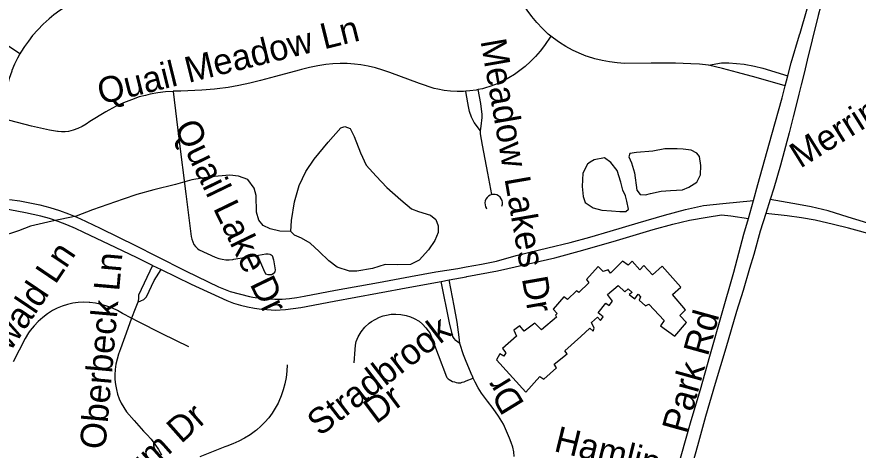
# Model space of a CAD drawing. Extents: x 1383679 to 1536984, y 460658 to 651027.
# Drawn here: x 1442417 to 1445521, y 502213 to 503812 of the extents above; entities that cross this region are included whole.
import ezdxf

# ---------------------------------------------------------------- set-up
doc = ezdxf.new("R2010")
doc.units = 0
for name, color, linetype in [('Exist Cultural Warehouse Building Footprint', 7, 'Continuous'), ('Exist Hydrographic Misc Water Feature', 7, 'Continuous'), ('Exist Road Non-System Type 51', 7, 'Continuous'), ('Exist Road Non-System Type 51 Label', 7, 'Continuous')]:
    doc.layers.add(name, color=color, linetype=linetype)

msp = doc.modelspace()

# ---------------------------------------------------------------- linework, layer by layer
at = {"layer": 'Exist Cultural Warehouse Building Footprint'}
msp.add_lwpolyline([(1444186.5, 502546.6), (1444295.1, 502427.3), (1444346.4, 502484.9), (1444360.7, 502475), (1444407.9, 502516.8), (1444399.7, 502530.7), (1444446.8, 502568.5), (1444438.6, 502580.4), (1444498, 502632.1), (1444530.8, 502663.9), (1444543.1, 502652), (1444547.2, 502663.9), (1444537, 502683.8), (1444559.5, 502703.7), (1444569.8, 502691.7), (1444580, 502705.7), (1444561.6, 502719.6), (1444590.3, 502755.4), (1444602.6, 502747.4), (1444614.9, 502763.3), (1444596.4, 502787.2), (1444635.4, 502821), (1444660, 502797.1), (1444672.3, 502809), (1444686.6, 502795.1), (1444676.4, 502787.2), (1444696.9, 502771.3), (1444709.2, 502789.2), (1444717.4, 502779.2), (1444713.3, 502767.3), (1444735.8, 502745.4), (1444748.1, 502751.4), (1444805.5, 502691.7), (1444791.2, 502671.9), (1444844.5, 502634.1), (1444887.5, 502683.8), (1444862.9, 502709.6), (1444883.4, 502731.5), (1444836.3, 502787.2), (1444867, 502815), (1444797.3, 502892.6), (1444762.5, 502860.7), (1444729.7, 502894.5), (1444715.3, 502878.6), (1444686.6, 502910.5), (1444672.3, 502896.5), (1444651.8, 502910.5), (1444606.7, 502866.7), (1444598.5, 502878.6), (1444580, 502872.7), (1444561.6, 502890.6), (1444518.5, 502842.8), (1444526.7, 502830.9), (1444489.8, 502795.1), (1444481.6, 502801.1), (1444448.9, 502769.3), (1444434.5, 502779.2), (1444395.6, 502733.5), (1444409.9, 502717.6), (1444403.8, 502711.6), (1444407.9, 502703.7), (1444352.5, 502657.9), (1444327.9, 502681.8), (1444289, 502652), (1444272.6, 502671.9), (1444250, 502655.9), (1444260.3, 502634.1), (1444209, 502588.3), (1444221.3, 502572.4), (1444213.1, 502560.5), (1444198.8, 502568.5), (1444186.5, 502546.6)], dxfattribs=at)
at = {"layer": 'Exist Hydrographic Misc Water Feature'}
for points in [[(1443427.1, 503020.5), (1443429.9, 503060.6), (1443441.2, 503130.1), (1443458.3, 503189.7), (1443483.2, 503241.7), (1443514.1, 503287.1), (1443565.2, 503350), (1443612.2, 503403.2), (1443626.3, 503407.1), (1443646.1, 503400.9), (1443661.6, 503370.3), (1443684.5, 503309.9), (1443705.8, 503265.1), (1443743, 503225), (1443782.3, 503182.4), (1443833.4, 503137), (1443872.9, 503104.2), (1443898.7, 503093.9), (1443942.5, 503080.7), (1443962.2, 503064.7), (1443971.7, 503040.7), (1443971.3, 503016.1), (1443958.7, 502986.8), (1443936.1, 502952.8), (1443901.4, 502914.1), (1443869, 502898.3), (1443821, 502896.8), (1443775.1, 502897.8), (1443728.8, 502883.1), (1443670.6, 502873.6), (1443644.6, 502874.1), (1443598.9, 502889), (1443567.3, 502911.8), (1443531.8, 502946.2), (1443498.4, 502977.2), (1443466.7, 502995.9), (1443441, 503006.2), (1443427.1, 503020.5)], [(1444853.4, 503324.9), (1444807.3, 503325), (1444763.1, 503316.1), (1444703, 503311.5), (1444679, 503307.9), (1444674.7, 503295.7), (1444684.3, 503273.3), (1444695.7, 503237), (1444704.5, 503172.8), (1444716.2, 503157), (1444736.2, 503155), (1444754.3, 503160.3), (1444794.4, 503169.4), (1444828.5, 503171.2), (1444872.5, 503174.4), (1444896.7, 503183.7), (1444925.1, 503202.8), (1444939.6, 503228.8), (1444940.2, 503263.3), (1444934.9, 503297), (1444925.1, 503309.5), (1444905.2, 503319.8), (1444875.4, 503324.5), (1444853.4, 503324.9)], [(1444584.6, 503291.8), (1444546.4, 503284.3), (1444532.4, 503276.4), (1444522.2, 503268.4), (1444505.6, 503235.1), (1444502.6, 503186.7), (1444506, 503148.9), (1444513.6, 503126.6), (1444543.2, 503107.9), (1444575.1, 503099.1), (1444611.1, 503096.8), (1444641.1, 503094.5), (1444663.1, 503094.1), (1444673.2, 503102.1), (1444667.7, 503131.7), (1444662.1, 503152.3), (1444652.5, 503172.2), (1444645, 503201.9), (1444631.8, 503244.9), (1444608.3, 503274.9), (1444584.6, 503291.8)], [(1443427.1, 503020.5), (1443387.1, 503021.3), (1443351.4, 503030.2), (1443325.5, 503042.2), (1443309.8, 503062.2), (1443300.4, 503091.1), (1443299.6, 503152.7), (1443292, 503180.7), (1443268.5, 503211.6), (1443234.7, 503223.8), (1443202.8, 503228.5), (1443130.7, 503221.8), (1443062.4, 503210.8), (1443002.1, 503194), (1442921.8, 503173.4), (1442859.3, 503156.6), (1442809.1, 503139.6), (1442696.3, 503100), (1442635.8, 503076.6), (1442547.5, 503058.7), (1442467.1, 503039.8), (1442422.8, 503022.6), (1442354.3, 503000.2)]]:
    msp.add_lwpolyline(points, dxfattribs=at)
at = {"layer": 'Exist Road Non-System Type 51'}
for p, q in [((1445251.3, 503557.3), (1445260.9, 503594.6)), ((1445115.7, 503068.5), (1445134.2, 503134.6)), ((1445196.6, 503138.2), (1445180.1, 503086.5)), ((1442917.7, 502895), (1442949.4, 502879.7)), ((1443982, 502836), (1444011.8, 502841.5))]:
    msp.add_line(p, q, dxfattribs=at)
for points in [[(1445528.5, 504680.5), (1445530.2, 504565.1), (1445534.6, 504484.9), (1445533.4, 504459.6), (1445531.3, 504434.3), (1445528.5, 504409.1), (1445520.5, 504359.1), (1445514.7, 504331.6), (1445496.8, 504256.2), (1445390.3, 503882.4), (1445373.9, 503816.8), (1445351.8, 503727.7), (1445332.7, 503652.7), (1445321.5, 503604.7), (1445310.5, 503561.2), (1445302.1, 503526.9), (1445291.2, 503480.9), (1445280.9, 503443.7), (1445266.3, 503383.8), (1445234.5, 503265.3), (1445209.9, 503180.3), (1445196.6, 503138.2)], [(1445260.9, 503594.6), (1445273.2, 503642.6), (1445304.3, 503746), (1445306.4, 503752.7), (1445379.7, 504005.1), (1445436.9, 504215.7)], [(1444387.5, 503740.8), (1444377.3, 503748.9), (1444356, 503769.4), (1444335.9, 503790.9), (1444316.9, 503813.5), (1444299.2, 503837.1), (1444283.4, 503860.6), (1444269, 503888.3), (1444256.1, 503916.6), (1444244.6, 503945.6), (1444234.5, 503975.2), (1444229.5, 503992.2)], [(1442654.7, 503879), (1442647.8, 503876.1), (1442622.9, 503864), (1442598.8, 503850.5), (1442575.4, 503835.6), (1442553, 503819.4), (1442535.5, 503805.3), (1442514.1, 503785.6), (1442493.9, 503764.8), (1442474.9, 503743), (1442459.5, 503723.2), (1442444.7, 503703.1), (1442431.1, 503682), (1442427.4, 503675.4)], [(1442427.4, 503675.4), (1442371.2, 503713.7)], [(1444387.5, 503740.8), (1444364.2, 503707), (1444347.9, 503686), (1444330.3, 503666), (1444311.5, 503647), (1444291.7, 503629.2), (1444273, 503614.3), (1444253.1, 503600), (1444232.3, 503587), (1444210.7, 503575.4), (1444188.4, 503565.2), (1444165.5, 503556.5), (1444142.1, 503549.3), (1444134.4, 503547.2), (1444118.3, 503543.8)], [(1444968.1, 503633.7), (1444935.2, 503637.4), (1444903.2, 503639.2), (1444846.6, 503641.5), (1444757, 503641.3), (1444659, 503640.7), (1444631.2, 503642.6), (1444603.5, 503646.1), (1444576, 503651.2), (1444548.9, 503657.8), (1444522.2, 503665.9), (1444516.8, 503667.8), (1444491.4, 503678.1), (1444466.6, 503689.8), (1444442.5, 503703), (1444419.2, 503717.5), (1444396.9, 503733.4), (1444387.5, 503740.8)], [(1442427.4, 503675.4), (1442418.9, 503660.1), (1442408.1, 503637.5), (1442398.8, 503614.3), (1442397.9, 503611.9), (1442388.4, 503585.2), (1442380.5, 503557.9), (1442374.1, 503530.3), (1442369.2, 503502.4), (1442365.9, 503474.2), (1442365.1, 503464.7), (1442362.9, 503437)], [(1444073.5, 503537.6), (1444064.4, 503536.9), (1444040.8, 503536.6), (1444017.2, 503537.8), (1443993.8, 503540.7), (1443970.6, 503545.1), (1443956.7, 503548.5), (1443901.8, 503566.3), (1443792.7, 503606.6), (1443766.7, 503616), (1443740.1, 503623.9), (1443713.2, 503630.3), (1443685.9, 503635.1), (1443662.1, 503638.1), (1443635.8, 503640.1), (1443609.5, 503640.6), (1443583.1, 503639.5), (1443556.9, 503636.9), (1443526.7, 503632.1), (1443496.8, 503625.7), (1443467.3, 503617.9), (1443458.5, 503615.2), (1443371.1, 503592.5), (1443315.8, 503577.6), (1443276.2, 503567.6), (1443236.2, 503559.1), (1443195.9, 503552.2), (1443155.4, 503546.8), (1443146.4, 503545.9), (1443099.7, 503541.4), (1443022.3, 503538), (1442993.7, 503537.5), (1442993.1, 503537.4)], [(1444968.1, 503633.7), (1445016.1, 503643), (1445043.6, 503643), (1445100.4, 503637.2), (1445138, 503630.4), (1445169.5, 503622.7), (1445260.9, 503594.6)], [(1445251.3, 503557.3), (1445144.7, 503588.6), (1445075.3, 503607.2), (1445020.3, 503621.4), (1444968.1, 503633.7)], [(1445134.2, 503134.6), (1445150.6, 503193.3), (1445202.1, 503378.4), (1445240, 503513.1), (1445251.3, 503557.3)], [(1442993.1, 503537.4), (1442965.2, 503535.4), (1442936.8, 503531.7), (1442908.7, 503526.5), (1442891.5, 503522.5), (1442868.5, 503516.6), (1442839.3, 503506.6), (1442810.8, 503495.2), (1442782.8, 503482.3), (1442755.6, 503468), (1442745.2, 503462.1), (1442686.5, 503425.8), (1442672.2, 503415.8), (1442657.1, 503407.1), (1442641.2, 503399.8), (1442624.7, 503394), (1442607.8, 503389.7), (1442595, 503387.8), (1442582, 503387.5), (1442569.1, 503388.8), (1442566.3, 503389.3), (1442537.7, 503394.3), (1442470.4, 503409.3), (1442362.9, 503437)], [(1442993.1, 503537.4), (1443014.2, 503363.1), (1443040.2, 503159.1), (1443056.8, 503030.8), (1443060.3, 503001.7), (1443062.1, 502991.5), (1443065.5, 502981.8), (1443070.3, 502972.7), (1443076.4, 502964.4), (1443083.7, 502957.2), (1443089.8, 502952.6), (1443149, 502925.4), (1443161.4, 502920.7), (1443174.3, 502917.5), (1443187.4, 502915.8), (1443200.7, 502915.7), (1443213.9, 502917.2), (1443217.2, 502917.8), (1443308.8, 502932.6), (1443335.1, 502937.8), (1443343.8, 502937.8), (1443350.1, 502937.1), (1443355.3, 502934.4), (1443358.2, 502931.8), (1443363.3, 502915.8), (1443369.5, 502878.2), (1443368.6, 502871.1), (1443361.9, 502863.4), (1443356.8, 502860.5), (1443343.4, 502860.4), (1443335.7, 502863.1), (1443327.6, 502879), (1443305.8, 502930.8)], [(1444118.3, 503543.8), (1444111.3, 503542.2), (1444087.9, 503538.8), (1444075, 503537.7), (1444073.5, 503537.6)], [(1444127.4, 503391.9), (1444104.2, 503422.1), (1444093.9, 503442.7), (1444086.6, 503462.7), (1444083, 503481.9), (1444075, 503529), (1444073.5, 503537.6)], [(1444127.4, 503391.9), (1444129.3, 503409.1), (1444133.8, 503440.5), (1444133.7, 503452.3), (1444128.6, 503492.9), (1444118.3, 503543.8)], [(1444169.6, 503156.6), (1444155, 503236), (1444135.2, 503339.3), (1444127.8, 503380.7), (1444127.4, 503391.9)], [(1442917.7, 502895), (1442858.4, 502923.8), (1442756.8, 502972), (1442663.8, 503016.4), (1442632.9, 503031.6), (1442601.4, 503045.3), (1442569.3, 503057.6), (1442536.7, 503068.4), (1442505.4, 503077.2), (1442448.4, 503089.5), (1442391.2, 503100.2), (1442333.6, 503109.5), (1442275.9, 503117.1), (1442274.5, 503117.3), (1442111.1, 503137.3), (1442010.9, 503147.4), (1441944.8, 503153.7), (1441877.5, 503165), (1441778.9, 503181), (1441633.9, 503207.2), (1441572.6, 503225.1)], [(1444169.6, 503156.6), (1444163, 503154.4), (1444156.8, 503150.6), (1444151.5, 503145.6), (1444147.5, 503139.6), (1444144.9, 503132.8), (1444143.7, 503125.6), (1444144.2, 503118.4), (1444146.2, 503111.4), (1444149.7, 503105.1), (1444150.8, 503103.5)], [(1444206.5, 503113.7), (1444208.2, 503120.7), (1444208.3, 503127.8), (1444206.9, 503134.8), (1444204, 503141.3), (1444199.7, 503147), (1444194.2, 503151.7), (1444187.9, 503155), (1444181, 503156.9), (1444173.9, 503157.2), (1444169.8, 503156.7), (1444169.6, 503156.6)], [(1442389.7, 503137.8), (1442427.3, 503132.8), (1442464.6, 503126.2), (1442501.6, 503118.1), (1442538.3, 503108.4), (1442574.5, 503097.2), (1442606.8, 503085.8), (1442638.6, 503072.8), (1442669.8, 503058.5), (1442672.8, 503057), (1442724.5, 503032.6), (1442857, 502967.3), (1442929.7, 502929.8), (1443040.9, 502873.3), (1443160.6, 502816.1), (1443203.3, 502798.4), (1443274.9, 502780.9), (1443287.9, 502778.2), (1443314.7, 502773.9), (1443341.6, 502771.2), (1443368.7, 502770), (1443395.8, 502770.4), (1443422.9, 502772.4), (1443449.8, 502776), (1443476.4, 502781.1), (1443591.9, 502803.1), (1443751.1, 502832.2), (1443869.2, 502854.6), (1443962.3, 502871.4), (1444043.8, 502883.2), (1444075, 502889.2), (1444131, 502900.1), (1444186.7, 502911.1), (1444259.3, 502931.4), (1444375.4, 502960), (1444458.6, 502980.2), (1444531, 502999.4), (1444606.2, 503021.1), (1444709.6, 503051.7), (1444806.2, 503080.6), (1444883.3, 503101.6), (1444950.6, 503115.6), (1445021, 503124.1), (1445134.2, 503134.6)], [(1445899.5, 502924.9), (1445858.9, 502946.1), (1445803.4, 502964.3), (1445723.7, 502991.9), (1445654.3, 503018.3), (1445541.2, 503056.2), (1445484.2, 503072.8), (1445410.6, 503095.9), (1445347.1, 503111.4), (1445301.1, 503120.3), (1445196.6, 503138.2)], [(1444011.8, 502841.5), (1444075, 502853.2), (1444077, 502853.6), (1444190.7, 502875.1), (1444293.9, 502898.5), (1444401.6, 502922.7), (1444505.5, 502951.9), (1444629.3, 502986.6), (1444765.1, 503027.7), (1444837.6, 503047.5), (1444899, 503062.6), (1444964.4, 503073.6), (1445017, 503081.2), (1445051.2, 503078.2), (1445115.7, 503068.5)], [(1445180.1, 503086.5), (1445159.4, 503021.6), (1445135.9, 502935.1), (1445119.8, 502883.3), (1445096.4, 502801.9), (1445072.3, 502725.2), (1445032.3, 502590.2), (1444992.9, 502459.4), (1444957.1, 502337.7), (1444927.7, 502229.4), (1444911, 502167.2), (1444889.6, 502087.4), (1444858.1, 501989.5), (1444827.2, 501877.9), (1444809.6, 501807.7), (1444786.8, 501723.4), (1444768.4, 501653.1), (1444741.5, 501553.3), (1444721.3, 501478.1), (1444687.7, 501357.2), (1444658.7, 501252.9), (1444632.1, 501168.5)], [(1444832.8, 502065.2), (1444840.1, 502091.3), (1444867.6, 502192.5), (1444905.3, 502323), (1444938.8, 502437.2), (1444974.1, 502559.9), (1445016.7, 502711.2), (1445061.9, 502870.7), (1445099.5, 503010.6), (1445115.7, 503068.5)], [(1445899.5, 502924.9), (1445858.4, 502921.3), (1445786.2, 502942.4), (1445699.6, 502970.8), (1445589, 503003.9), (1445485.2, 503033), (1445429.4, 503046.4), (1445362.6, 503061.5), (1445312.2, 503070.3), (1445258.4, 503078.3), (1445180.1, 503086.5)], [(1442917.7, 502895), (1442866.1, 502785.7), (1442865, 502779.3), (1442865.1, 502771.3), (1442863.6, 502759.6)], [(1442863.6, 502759.6), (1442885.1, 502768.8), (1442895.2, 502778.9), (1442923.5, 502839.1), (1442949.4, 502879.7)], [(1442949.4, 502879.7), (1443060.2, 502826.1), (1443191.4, 502765.6), (1443216.3, 502756.1), (1443241.7, 502748.2), (1443267.5, 502741.8), (1443293.7, 502736.9), (1443320, 502733.6), (1443324.4, 502733.2), (1443369.3, 502730.3), (1443408, 502732.4), (1443464.1, 502739.1), (1443588.1, 502762.6), (1443747.9, 502792.4), (1443867.2, 502814.7), (1443982, 502836)], [(1444051.7, 502607.1), (1444043.5, 502611.9), (1444036.1, 502618), (1444029.9, 502625.2), (1444024.9, 502633.3), (1444012.8, 502683), (1443982, 502836)], [(1444051.7, 502607.1), (1444048.4, 502630.8), (1444041.2, 502685), (1444030.5, 502746), (1444011.8, 502841.5)], [(1442840.2, 502700.4), (1442807, 502718.1), (1442788.6, 502728.4), (1442769.1, 502737.5), (1442748.8, 502745.1), (1442728.1, 502751.1), (1442707, 502755.5), (1442685.8, 502758.3), (1442683.7, 502758.5), (1442663.6, 502759), (1442643.4, 502757.9), (1442623.4, 502755.1), (1442603.7, 502750.6), (1442584.4, 502744.6), (1442565.7, 502737), (1442548.5, 502728.4), (1442529.8, 502716.1), (1442512.2, 502702.7), (1442495.7, 502688), (1442480.3, 502672.1), (1442466.3, 502655.2), (1442459.3, 502645.8), (1442447.9, 502625.5), (1442402.7, 502539.5)], [(1442863.6, 502759.6), (1442853, 502734.8), (1442840.2, 502700.4)], [(1442840.2, 502700.4), (1442825.7, 502661.6), (1442799.2, 502586.9), (1442791.9, 502568.1), (1442786.4, 502549.4), (1442782.3, 502530.3), (1442779.6, 502511), (1442778.5, 502491.5), (1442778.8, 502473.6), (1442780.5, 502455.4), (1442783.8, 502437.5), (1442788.5, 502419.9), (1442794.6, 502402.7), (1442802.1, 502386.1), (1442811, 502370.1), (1442821.1, 502354.9), (1442849.2, 502322.1), (1442883.6, 502283.8), (1442896.6, 502270.7), (1442911.9, 502253.3), (1442926, 502234.9), (1442938.8, 502215.6), (1442950.3, 502195.5)], [(1443051.5, 502594.7), (1442952.6, 502642.6), (1442863.7, 502687.9), (1442840.2, 502700.4)], [(1443661.4, 502535), (1443664.4, 502584.6), (1443666.5, 502600.2), (1443669.3, 502613.7), (1443675.9, 502631), (1443687, 502649.8), (1443701.2, 502667.1), (1443717.1, 502682.2), (1443725.6, 502688.4), (1443738.3, 502695.8), (1443754.9, 502704.3), (1443768.2, 502708.4), (1443780.5, 502711.5), (1443798, 502714.6), (1443815.4, 502715.6), (1443832.9, 502713.6), (1443853.4, 502710.5), (1443868.8, 502705.4), (1443883.2, 502699.2), (1443900.6, 502688.9), (1443914, 502678.7), (1443926.3, 502664.3), (1443934.5, 502654), (1443940.7, 502645.8), (1444002, 502484.3), (1444003.3, 502481.6), (1444005.2, 502479.1), (1444007.6, 502476.7), (1444012.1, 502473.6), (1444018.4, 502470.2), (1444024.6, 502467.2), (1444031.1, 502464.9), (1444037.9, 502462.8), (1444043.5, 502461.6), (1444049.4, 502461.6), (1444055, 502462.2), (1444060.4, 502463.6), (1444066.6, 502465.3), (1444075, 502468.6), (1444100.9, 502479.5)], [(1444100.9, 502479.5), (1444097.9, 502486.2), (1444097.3, 502487.5), (1444075, 502540.7), (1444064.6, 502565.5), (1444051.7, 502607.1)], [(1443414.1, 502527.8), (1443412.8, 502504.5), (1443409.9, 502481.4), (1443405.5, 502458.6), (1443399.6, 502436.1), (1443392.1, 502414.1), (1443383.2, 502392.6), (1443380.6, 502387.1), (1443370.4, 502368.1), (1443358.9, 502350), (1443346.2, 502332.8), (1443332.1, 502316.6), (1443317, 502301.4), (1443300.7, 502287.4), (1443296.7, 502284.3), (1443277.2, 502270.3), (1443256.9, 502257.7), (1443235.8, 502246.5), (1443213.9, 502236.6), (1443191.5, 502228.3), (1443183.6, 502225.7), (1443091.7, 502188.9)], [(1444252, 502189.6), (1444252, 502189.7), (1444250, 502207.2), (1444246.3, 502224.5), (1444241.2, 502241.4), (1444234.5, 502257.8), (1444234.4, 502258), (1444212.6, 502309.5), (1444194.3, 502338.4), (1444174.7, 502366.4), (1444153.8, 502393.5), (1444145.4, 502403.6), (1444131.5, 502423), (1444118.9, 502443.3), (1444107.7, 502464.4), (1444100.9, 502479.5)]]:
    msp.add_lwpolyline(points, dxfattribs=at)

# ---------------------------------------------------------------- texts
at = {"layer": 'Exist Road Non-System Type 51 Label'}
for s, rotation, p in [('Quail Meadow Ln', 13.8837, (1442727.4, 503488.7)), ('Meadow Lakes Dr', 279.8789, (1444127.1, 503723.8)), ('Merrimack', 32.0059, (1445307.2, 503251.4)), ('Quail Lake Dr', 295.7845, (1442995.1, 503405.3)), ('Gruenewald Ln', 56.0967, (1442156.8, 502224.4)), ('Oberbeck Ln', 84.996, (1442743.1, 502214)), ('Park Rd', 74.5212, (1444887, 502270.7)), ('Stradbrook', 37.5944, (1443534.6, 502262)), ('Dr', 121.5043, (1444292, 502384.5)), ('Dr', 36.7635, (1443741.9, 502307.4)), ('Kirchenbaum Dr', 41.5368, (1442435.9, 501715.3)), ('Hamlin', 346.2784, (1444394.7, 502210.5))]:
    msp.add_text(s, height=95, rotation=rotation, dxfattribs=at).set_placement(p)

doc.saveas('drawing.dxf')
